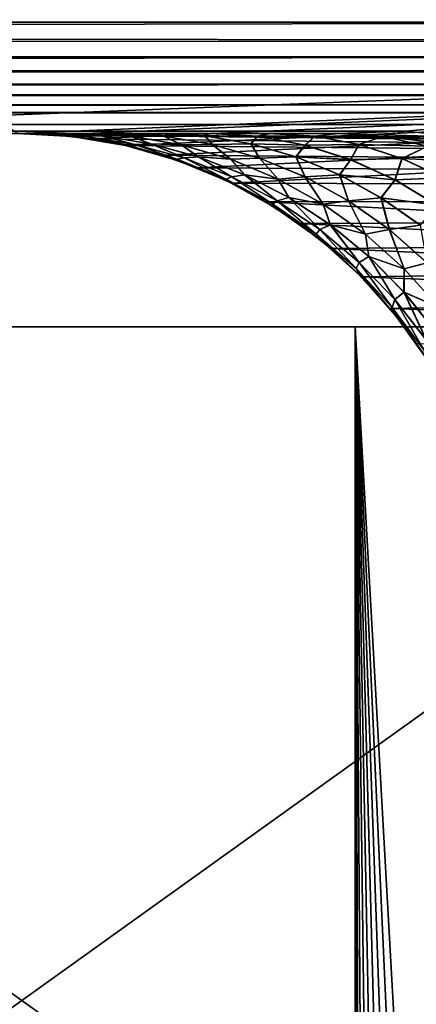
# Model space of a CAD drawing. Header units: metres. Extents: x -46 to 104, y -30 to 30.
# Tile 407 of 656: x 27.502 to 27.912, y -5.401 to -4.382. Entities that reach past the tile are written whole.
import ezdxf

# ---------------------------------------------------------------- set-up
doc = ezdxf.new("R2010")
doc.units = ezdxf.units.M
doc.layers.add('solid_26_000_502_XXX', color=7, linetype='CONTINUOUS')

msp = doc.modelspace()

# ---------------------------------------------------------------- linework, layer by layer
at = {"layer": 'solid_26_000_502_XXX'}
for points in [[(37.213074, -7.476887, 317.175842), (20.541, 8.649134, 315.423553), (20.540823, 0, 315.423523)], [(37.213074, -7.476887, 317.175842), (37.213074, 7.476887, 317.175842), (20.541, 8.649134, 315.423553)], [(40.470669, 7.284587, 312.490692), (26.533504, -8.264537, 311.025848), (26.533337, 0, 311.025818)], [(40.470669, -7.284587, 312.490692), (26.533504, -8.264537, 311.025848), (40.470669, 7.284587, 312.490692)], [(20.540823, 0, 315.423523), (20.541002, -8.649134, 315.423553), (37.213074, -7.476887, 317.175842)], [(33.5, -4.247503, 292.435944), (27, -4.18067, 292.385559), (27, -4.5, 292.638092)], [(33.5, -4.247503, 303.564056), (27.5, -4.5, 303.361908), (27, -4.18067, 303.614441)], [(33.5, -4.247503, 292.435944), (27, -4.5, 292.638092), (27.5, -4.5, 292.638092)], [(27.537357, -4.501398, 292.639282), (33.5, -4.247503, 292.435944), (27.5, -4.5, 292.638092)], [(33.5, -4.569877, 303.30246), (27.5, -4.5, 303.361908), (33.5, -4.247503, 303.564056)], [(27.537357, -4.501398, 292.639282), (27.57473, -4.505616, 292.642822), (33.5, -4.247503, 292.435944)], [(27.57473, -4.505616, 292.642822), (27.611876, -4.512677, 292.648773), (33.5, -4.247503, 292.435944)], [(27.611876, -4.512677, 292.648773), (27.648668, -4.522614, 292.657166), (33.5, -4.247503, 292.435944)], [(27.648668, -4.522614, 292.657166), (27.685188, -4.535559, 292.668152), (33.5, -4.247503, 292.435944)], [(27.685188, -4.535559, 292.668152), (27.721178, -4.55158, 292.681824), (33.5, -4.247503, 292.435944)], [(27.721178, -4.55158, 292.681824), (33.5, -4.569877, 292.69754), (33.5, -4.247503, 292.435944)], [(28.536724, -4.363963, 307.507965), (15.288885, -4.344207, 307.527802), (15.288885, -4.383845, 307.485565)], [(28.536631, -4.363991, 288.492065), (15.288885, -4.383845, 288.514435), (15.288885, -4.344207, 288.472198)], [(28.46681, -4.38504, 307.484131), (28.536724, -4.363963, 307.507965), (15.288885, -4.383845, 307.485565)], [(28.536631, -4.363991, 288.492065), (28.466721, -4.385066, 288.5159), (15.288885, -4.383845, 288.514435)], [(28.46681, -4.38504, 307.484131), (15.288885, -4.383845, 307.485565), (15.288885, -4.41833, 307.439026)], [(28.400282, -4.404021, 288.540283), (15.288885, -4.41833, 288.560974), (15.288885, -4.383845, 288.514435)], [(28.466721, -4.385066, 288.5159), (28.400282, -4.404021, 288.540283), (15.288885, -4.383845, 288.514435)], [(28.400362, -4.403998, 307.459747), (28.46681, -4.38504, 307.484131), (15.288885, -4.41833, 307.439026)], [(28.337271, -4.42092, 307.435028), (28.400362, -4.403998, 307.459747), (15.288885, -4.41833, 307.439026)], [(28.400282, -4.404021, 288.540283), (28.337204, -4.420937, 288.565002), (15.288885, -4.41833, 288.560974)], [(28.337271, -4.42092, 307.435028), (15.288885, -4.41833, 307.439026), (15.288885, -4.447199, 307.388794)], [(28.277285, -4.435945, 288.589996), (15.288885, -4.447199, 288.611206), (15.288885, -4.41833, 288.560974)], [(28.337204, -4.420937, 288.565002), (28.277285, -4.435945, 288.589996), (15.288885, -4.41833, 288.560974)], [(28.277336, -4.435932, 307.410034), (28.337271, -4.42092, 307.435028), (15.288885, -4.447199, 307.388794)], [(28.220589, -4.449104, 307.384949), (28.277336, -4.435932, 307.410034), (15.288885, -4.447199, 307.388794)], [(28.277285, -4.435945, 288.589996), (28.220552, -4.449112, 288.615082), (15.288885, -4.447199, 288.611206)], [(28.220589, -4.449104, 307.384949), (15.288885, -4.447199, 307.388794), (15.288885, -4.470065, 307.335571)], [(28.166893, -4.460539, 288.640167), (15.288885, -4.470065, 288.664429), (15.288885, -4.447199, 288.611206)], [(28.220552, -4.449112, 288.615082), (28.166893, -4.460539, 288.640167), (15.288885, -4.447199, 288.611206)], [(28.166912, -4.460535, 307.359863), (28.220589, -4.449104, 307.384949), (15.288885, -4.470065, 307.335571)], [(28.116016, -4.470351, 307.334778), (28.166912, -4.460535, 307.359863), (15.288885, -4.470065, 307.335571)], [(28.166893, -4.460539, 288.640167), (28.116011, -4.470352, 288.665222), (15.288885, -4.470065, 288.664429)], [(28.116016, -4.470351, 307.334778), (15.288885, -4.470065, 307.335571), (15.288885, -4.486621, 307.280029)], [(28.067995, -4.478608, 288.690155), (15.288885, -4.486621, 288.719971), (15.288885, -4.470065, 288.664429)], [(28.116011, -4.470352, 288.665222), (28.067995, -4.478608, 288.690155), (15.288885, -4.470065, 288.664429)], [(28.067991, -4.478609, 307.309845), (28.116016, -4.470351, 307.334778), (15.288885, -4.486621, 307.280029)], [(28.067995, -4.478608, 288.690155), (27.97967, -4.490817, 288.739471), (15.288885, -4.486621, 288.719971)], [(27.97965, -4.490819, 307.260529), (28.067991, -4.478609, 307.309845), (15.288885, -4.486621, 307.280029)], [(27.97965, -4.490819, 307.260529), (15.288885, -4.486621, 307.280029), (15.288885, -4.496644, 307.222992)], [(27.97967, -4.490817, 288.739471), (15.288885, -4.496644, 288.777008), (15.288885, -4.486621, 288.719971)], [(27.97967, -4.490817, 288.739471), (27.901035, -4.497776, 288.78775), (15.288885, -4.496644, 288.777008)], [(27.901003, -4.497777, 307.21225), (27.97965, -4.490819, 307.260529), (15.288885, -4.496644, 307.222992)], [(15.288885, -4.496644, 288.777008), (27.831337, -4.5, 288.834808), (21.560129, -4.5, 288.834839)], [(27.901035, -4.497776, 288.78775), (27.831337, -4.5, 288.834808), (15.288885, -4.496644, 288.777008)], [(27.901003, -4.497777, 307.21225), (15.288885, -4.496644, 307.222992), (15.288949, -4.5, 307.165161)], [(27.901003, -4.497777, 307.21225), (15.288949, -4.5, 307.165161), (21.560131, -4.5, 307.165161)], [(27.901003, -4.497777, 307.21225), (21.560131, -4.5, 307.165161), (27.831316, -4.5, 307.165161)], [(27.961227, -4.50398, 307.187561), (27.901003, -4.497777, 307.21225), (27.831316, -4.5, 307.165161)], [(27.877752, -4.503248, 288.867645), (27.831337, -4.5, 288.834808), (27.901035, -4.497776, 288.78775)], [(27.961229, -4.503979, 288.812439), (27.877752, -4.503248, 288.867645), (27.901035, -4.497776, 288.78775)], [(27.961227, -4.50398, 307.187561), (27.97965, -4.490819, 307.260529), (27.901003, -4.497777, 307.21225)], [(27.961229, -4.503979, 288.812439), (27.901035, -4.497776, 288.78775), (27.97967, -4.490817, 288.739471)], [(27.831316, -4.5, 307.165161), (21.560131, -4.5, 307.165161), (15.288877, -4.5, 298)], [(27.761341, -4.5, 307.057587), (27.831316, -4.5, 307.165161), (15.288877, -4.5, 298)], [(27.759005, -4.5, 307.05365), (27.761341, -4.5, 307.057587), (15.288877, -4.5, 298)], [(27.699289, -4.5, 306.944458), (27.759005, -4.5, 307.05365), (15.288877, -4.5, 298)], [(27.693773, -4.5, 306.93335), (27.699289, -4.5, 306.944458), (15.288877, -4.5, 298)], [(27.645788, -4.5, 306.827393), (27.693773, -4.5, 306.93335), (15.288877, -4.5, 298)], [(27.636679, -4.5, 306.804962), (27.645788, -4.5, 306.827393), (15.288877, -4.5, 298)], [(27.600777, -4.5, 306.707031), (27.636679, -4.5, 306.804962), (15.288877, -4.5, 298)], [(27.588614, -4.5, 306.669403), (27.600777, -4.5, 306.707031), (15.288877, -4.5, 298)], [(27.564186, -4.5, 306.584076), (27.588614, -4.5, 306.669403), (15.288877, -4.5, 298)], [(27.550362, -4.5, 306.52771), (27.564186, -4.5, 306.584076), (15.288877, -4.5, 298)], [(27.535923, -4.5, 306.459076), (27.550362, -4.5, 306.52771), (15.288877, -4.5, 298)], [(27.522558, -4.5, 306.381012), (27.535923, -4.5, 306.459076), (15.288877, -4.5, 298)], [(27.515881, -4.5, 306.332642), (27.522558, -4.5, 306.381012), (15.288877, -4.5, 298)], [(27.505672, -4.5, 306.230591), (27.515881, -4.5, 306.332642), (15.288877, -4.5, 298)], [(27.50395, -4.5, 306.205322), (27.505672, -4.5, 306.230591), (15.288877, -4.5, 298)], [(27.5, -4.5, 306.077759), (27.50395, -4.5, 306.205322), (15.288877, -4.5, 298)], [(15.288949, -4.5, 288.834839), (27.50391, -4.5, 289.795593), (27.5, -4.5, 289.922241)], [(15.288949, -4.5, 288.834839), (27.505697, -4.5, 289.769318), (27.50391, -4.5, 289.795593)], [(15.288949, -4.5, 288.834839), (27.515779, -4.5, 289.668243), (27.505697, -4.5, 289.769318)], [(15.288949, -4.5, 288.834839), (27.522589, -4.5, 289.618805), (27.515779, -4.5, 289.668243)], [(15.288949, -4.5, 288.834839), (27.535746, -4.5, 289.541809), (27.522589, -4.5, 289.618805)], [(15.288949, -4.5, 288.834839), (27.550385, -4.5, 289.472107), (27.535746, -4.5, 289.541809)], [(15.288949, -4.5, 288.834839), (27.563927, -4.5, 289.416809), (27.550385, -4.5, 289.472107)], [(15.288949, -4.5, 288.834839), (27.588619, -4.5, 289.330444), (27.563927, -4.5, 289.416809)], [(15.288949, -4.5, 288.834839), (27.600441, -4.5, 289.293854), (27.588619, -4.5, 289.330444)], [(15.288949, -4.5, 288.834839), (27.636688, -4.5, 289.194946), (27.600441, -4.5, 289.293854)], [(15.288949, -4.5, 288.834839), (27.645405, -4.5, 289.173492), (27.636688, -4.5, 289.194946)], [(15.288949, -4.5, 288.834839), (27.693834, -4.5, 289.066589), (27.645405, -4.5, 289.173492)], [(15.288949, -4.5, 288.834839), (27.698915, -4.5, 289.056366), (27.693834, -4.5, 289.066589)], [(15.288949, -4.5, 288.834839), (27.759089, -4.5, 288.946289), (27.698915, -4.5, 289.056366)], [(15.288949, -4.5, 288.834839), (21.560129, -4.5, 288.834839), (27.759089, -4.5, 288.946289)], [(21.560129, -4.5, 288.834839), (27.831337, -4.5, 288.834808), (27.759089, -4.5, 288.946289)], [(27.555981, -4.503144, 289.922241), (27.5, -4.5, 292.638092), (27.5, -4.5, 289.922241)], [(27.555981, -4.503144, 289.922241), (27.537357, -4.501398, 292.639282), (27.5, -4.5, 292.638092)], [(27.555981, -4.503144, 289.922241), (27.5, -4.5, 289.922241), (27.50391, -4.5, 289.795593)], [(27.555981, -4.503144, 306.077759), (27.50395, -4.5, 306.205322), (27.5, -4.5, 306.077759)], [(27.537357, -4.501398, 303.360718), (27.5, -4.5, 306.077759), (27.5, -4.5, 303.361908)], [(27.555981, -4.503144, 306.077759), (27.5, -4.5, 306.077759), (27.537357, -4.501398, 303.360718)], [(27.537357, -4.501398, 303.360718), (27.5, -4.5, 303.361908), (33.5, -4.569877, 303.30246)], [(27.558414, -4.502986, 289.799103), (27.50391, -4.5, 289.795593), (27.505697, -4.5, 289.769318)], [(27.555981, -4.503144, 289.922241), (27.50391, -4.5, 289.795593), (27.558414, -4.502986, 289.799103)], [(27.558445, -4.502989, 306.201782), (27.505672, -4.5, 306.230591), (27.50395, -4.5, 306.205322)], [(27.558445, -4.502989, 306.201782), (27.50395, -4.5, 306.205322), (27.555981, -4.503144, 306.077759)], [(27.558445, -4.502989, 306.201782), (27.515881, -4.5, 306.332642), (27.505672, -4.5, 306.230591)], [(27.558414, -4.502986, 289.799103), (27.505697, -4.5, 289.769318), (27.515779, -4.5, 289.668243)], [(27.568611, -4.502848, 289.67511), (27.515779, -4.5, 289.668243), (27.522589, -4.5, 289.618805)], [(27.558414, -4.502986, 289.799103), (27.515779, -4.5, 289.668243), (27.568611, -4.502848, 289.67511)], [(27.568703, -4.502846, 306.325775), (27.522558, -4.5, 306.381012), (27.515881, -4.5, 306.332642)], [(27.568703, -4.502846, 306.325775), (27.515881, -4.5, 306.332642), (27.558445, -4.502989, 306.201782)], [(27.568703, -4.502846, 306.325775), (27.535923, -4.5, 306.459076), (27.522558, -4.5, 306.381012)], [(27.568611, -4.502848, 289.67511), (27.522589, -4.5, 289.618805), (27.535746, -4.5, 289.541809)], [(27.586739, -4.502703, 289.55188), (27.535746, -4.5, 289.541809), (27.550385, -4.5, 289.472107)], [(27.568611, -4.502848, 289.67511), (27.535746, -4.5, 289.541809), (27.586739, -4.502703, 289.55188)], [(27.586905, -4.502703, 306.449005), (27.550362, -4.5, 306.52771), (27.535923, -4.5, 306.459076)], [(27.586905, -4.502703, 306.449005), (27.535923, -4.5, 306.459076), (27.568703, -4.502846, 306.325775)], [(27.57473, -4.505616, 303.357178), (27.537357, -4.501398, 303.360718), (33.5, -4.569877, 303.30246)], [(27.555981, -4.503144, 289.922241), (27.57473, -4.505616, 292.642822), (27.537357, -4.501398, 292.639282)], [(27.555981, -4.503144, 306.077759), (27.537357, -4.501398, 303.360718), (27.57473, -4.505616, 303.357178)], [(27.586905, -4.502703, 306.449005), (27.564186, -4.5, 306.584076), (27.550362, -4.5, 306.52771)], [(27.586739, -4.502703, 289.55188), (27.550385, -4.5, 289.472107), (27.563927, -4.5, 289.416809)], [(27.611258, -4.512536, 289.922241), (27.555981, -4.503144, 289.922241), (27.558414, -4.502986, 289.799103)], [(27.558445, -4.502989, 306.201782), (27.555981, -4.503144, 306.077759), (27.611259, -4.512536, 306.077759)], [(27.611258, -4.512536, 289.922241), (27.57473, -4.505616, 292.642822), (27.555981, -4.503144, 289.922241)], [(27.555981, -4.503144, 306.077759), (27.57473, -4.505616, 303.357178), (27.611259, -4.512536, 306.077759)], [(27.612314, -4.511935, 289.802399), (27.558414, -4.502986, 289.799103), (27.568611, -4.502848, 289.67511)], [(27.611258, -4.512536, 289.922241), (27.558414, -4.502986, 289.799103), (27.612314, -4.511935, 289.802399)], [(27.568703, -4.502846, 306.325775), (27.558445, -4.502989, 306.201782), (27.612335, -4.511935, 306.198456)], [(27.612335, -4.511935, 306.198456), (27.558445, -4.502989, 306.201782), (27.611259, -4.512536, 306.077759)], [(27.616701, -4.502965, 289.430908), (27.563927, -4.5, 289.416809), (27.588619, -4.5, 289.330444)], [(27.586739, -4.502703, 289.55188), (27.563927, -4.5, 289.416809), (27.616701, -4.502965, 289.430908)], [(27.616941, -4.502987, 306.569946), (27.588614, -4.5, 306.669403), (27.564186, -4.5, 306.584076)], [(27.616941, -4.502987, 306.569946), (27.564186, -4.5, 306.584076), (27.586905, -4.502703, 306.449005)], [(27.620939, -4.51137, 289.681671), (27.568611, -4.502848, 289.67511), (27.586739, -4.502703, 289.55188)], [(27.612314, -4.511935, 289.802399), (27.568611, -4.502848, 289.67511), (27.620939, -4.51137, 289.681671)], [(27.586905, -4.502703, 306.449005), (27.568703, -4.502846, 306.325775), (27.621021, -4.511365, 306.319183)], [(27.621021, -4.511365, 306.319183), (27.568703, -4.502846, 306.325775), (27.612335, -4.511935, 306.198456)], [(27.611874, -4.512676, 303.351227), (27.57473, -4.505616, 303.357178), (33.5, -4.569877, 303.30246)], [(27.611258, -4.512536, 289.922241), (27.611876, -4.512677, 292.648773), (27.57473, -4.505616, 292.642822)], [(27.611259, -4.512536, 306.077759), (27.57473, -4.505616, 303.357178), (27.611874, -4.512676, 303.351227)], [(27.63732, -4.510819, 289.561554), (27.586739, -4.502703, 289.55188), (27.616701, -4.502965, 289.430908)], [(27.620939, -4.51137, 289.681671), (27.586739, -4.502703, 289.55188), (27.63732, -4.510819, 289.561554)], [(27.637472, -4.510816, 306.439301), (27.586905, -4.502703, 306.449005), (27.621021, -4.511365, 306.319183)], [(27.616941, -4.502987, 306.569946), (27.586905, -4.502703, 306.449005), (27.637472, -4.510816, 306.439301)], [(27.616941, -4.502987, 306.569946), (27.600777, -4.5, 306.707031), (27.588614, -4.5, 306.669403)], [(27.616701, -4.502965, 289.430908), (27.588619, -4.5, 289.330444), (27.600441, -4.5, 289.293854)], [(27.650919, -4.502818, 289.311035), (27.600441, -4.5, 289.293854), (27.636688, -4.5, 289.194946)], [(27.616701, -4.502965, 289.430908), (27.600441, -4.5, 289.293854), (27.650919, -4.502818, 289.311035)], [(27.651232, -4.502851, 306.689789), (27.636679, -4.5, 306.804962), (27.600777, -4.5, 306.707031)], [(27.651232, -4.502851, 306.689789), (27.600777, -4.5, 306.707031), (27.616941, -4.502987, 306.569946)], [(27.669003, -4.511925, 289.444519), (27.616701, -4.502965, 289.430908), (27.650919, -4.502818, 289.311035)], [(27.63732, -4.510819, 289.561554), (27.616701, -4.502965, 289.430908), (27.669003, -4.511925, 289.444519)], [(27.651232, -4.502851, 306.689789), (27.616941, -4.502987, 306.569946), (27.669228, -4.511943, 306.556305)], [(27.669228, -4.511943, 306.556305), (27.616941, -4.502987, 306.569946), (27.637472, -4.510816, 306.439301)], [(27.651232, -4.502851, 306.689789), (27.645788, -4.5, 306.827393), (27.636679, -4.5, 306.804962)], [(27.650919, -4.502818, 289.311035), (27.636688, -4.5, 289.194946), (27.645405, -4.5, 289.173492)], [(27.693434, -4.502706, 289.193634), (27.645405, -4.5, 289.173492), (27.693834, -4.5, 289.066589)], [(27.650919, -4.502818, 289.311035), (27.645405, -4.5, 289.173492), (27.693434, -4.502706, 289.193634)], [(27.693794, -4.502713, 306.80722), (27.693773, -4.5, 306.93335), (27.645788, -4.5, 306.827393)], [(27.693794, -4.502713, 306.80722), (27.645788, -4.5, 306.827393), (27.651232, -4.502851, 306.689789)], [(27.700981, -4.511355, 289.327789), (27.650919, -4.502818, 289.311035), (27.693434, -4.502706, 289.193634)], [(27.669003, -4.511925, 289.444519), (27.650919, -4.502818, 289.311035), (27.700981, -4.511355, 289.327789)], [(27.693794, -4.502713, 306.80722), (27.651232, -4.502851, 306.689789), (27.701275, -4.511384, 306.673035)], [(27.701275, -4.511384, 306.673035), (27.651232, -4.502851, 306.689789), (27.669228, -4.511943, 306.556305)], [(27.693434, -4.502706, 289.193634), (27.693834, -4.5, 289.066589), (27.698915, -4.5, 289.056366)], [(27.693434, -4.502706, 289.193634), (27.698915, -4.5, 289.056366), (27.748121, -4.50306, 289.081146)], [(27.741074, -4.510844, 289.213348), (27.693434, -4.502706, 289.193634), (27.748121, -4.50306, 289.081146)], [(27.700981, -4.511355, 289.327789), (27.693434, -4.502706, 289.193634), (27.741074, -4.510844, 289.213348)], [(27.693794, -4.502713, 306.80722), (27.699289, -4.5, 306.944458), (27.693773, -4.5, 306.93335)], [(27.748466, -4.503036, 306.919647), (27.699289, -4.5, 306.944458), (27.693794, -4.502713, 306.80722)], [(27.741415, -4.510847, 306.787506), (27.693794, -4.502713, 306.80722), (27.701275, -4.511384, 306.673035)], [(27.748466, -4.503036, 306.919647), (27.693794, -4.502713, 306.80722), (27.741415, -4.510847, 306.787506)], [(27.748121, -4.50306, 289.081146), (27.698915, -4.5, 289.056366), (27.759089, -4.5, 288.946289)], [(27.748466, -4.503036, 306.919647), (27.759005, -4.5, 307.05365), (27.699289, -4.5, 306.944458)], [(27.741074, -4.510844, 289.213348), (27.748121, -4.50306, 289.081146), (27.796812, -4.512163, 289.10553)], [(27.797136, -4.512136, 306.895264), (27.748466, -4.503036, 306.919647), (27.741415, -4.510847, 306.787506)], [(27.748121, -4.50306, 289.081146), (27.759089, -4.5, 288.946289), (27.807158, -4.502929, 288.970795)], [(27.796812, -4.512163, 289.10553), (27.748121, -4.50306, 289.081146), (27.807158, -4.502929, 288.970795)], [(27.748466, -4.503036, 306.919647), (27.761341, -4.5, 307.057587), (27.759005, -4.5, 307.05365)], [(27.807512, -4.502908, 307.029907), (27.761341, -4.5, 307.057587), (27.748466, -4.503036, 306.919647)], [(27.807512, -4.502908, 307.029907), (27.748466, -4.503036, 306.919647), (27.797136, -4.512136, 306.895264)], [(27.807158, -4.502929, 288.970795), (27.759089, -4.5, 288.946289), (27.831337, -4.5, 288.834808)], [(27.807512, -4.502908, 307.029907), (27.831316, -4.5, 307.165161), (27.761341, -4.5, 307.057587)], [(27.796812, -4.512163, 289.10553), (27.807158, -4.502929, 288.970795), (27.852852, -4.511619, 288.998108)], [(27.853189, -4.511596, 307.002594), (27.807512, -4.502908, 307.029907), (27.797136, -4.512136, 306.895264)], [(27.807158, -4.502929, 288.970795), (27.831337, -4.5, 288.834808), (27.877752, -4.503248, 288.867645)], [(27.852852, -4.511619, 288.998108), (27.807158, -4.502929, 288.970795), (27.877752, -4.503248, 288.867645)], [(27.87775, -4.503262, 307.132355), (27.831316, -4.5, 307.165161), (27.807512, -4.502908, 307.029907)], [(27.87775, -4.503262, 307.132355), (27.807512, -4.502908, 307.029907), (27.853189, -4.511596, 307.002594)], [(27.961227, -4.50398, 307.187561), (27.831316, -4.5, 307.165161), (27.87775, -4.503262, 307.132355)], [(27.852852, -4.511619, 288.998108), (27.877752, -4.503248, 288.867645), (27.924089, -4.513074, 288.900391)], [(27.924084, -4.51309, 307.09964), (27.87775, -4.503262, 307.132355), (27.853189, -4.511596, 307.002594)], [(28.004942, -4.517717, 307.15329), (27.87775, -4.503262, 307.132355), (27.924084, -4.51309, 307.09964)], [(27.961227, -4.50398, 307.187561), (27.87775, -4.503262, 307.132355), (28.004942, -4.517717, 307.15329)], [(27.924089, -4.513074, 288.900391), (27.877752, -4.503248, 288.867645), (27.961229, -4.503979, 288.812439)], [(27.665136, -4.528057, 289.922241), (27.611258, -4.512536, 289.922241), (27.612314, -4.511935, 289.802399)], [(27.665136, -4.528057, 289.922241), (27.611876, -4.512677, 292.648773), (27.611258, -4.512536, 289.922241)], [(27.612335, -4.511935, 306.198456), (27.611259, -4.512536, 306.077759), (27.665138, -4.528058, 306.077759)], [(27.611259, -4.512536, 306.077759), (27.611874, -4.512676, 303.351227), (27.648666, -4.522613, 303.342834)], [(27.611259, -4.512536, 306.077759), (27.648666, -4.522613, 303.342834), (27.665138, -4.528058, 306.077759)], [(27.648666, -4.522613, 303.342834), (27.611874, -4.512676, 303.351227), (33.5, -4.569877, 303.30246)], [(27.665136, -4.528057, 289.922241), (27.648668, -4.522614, 292.657166), (27.611876, -4.512677, 292.648773)], [(27.664913, -4.526734, 289.805634), (27.612314, -4.511935, 289.802399), (27.620939, -4.51137, 289.681671)], [(27.665136, -4.528057, 289.922241), (27.612314, -4.511935, 289.802399), (27.664913, -4.526734, 289.805634)], [(27.621021, -4.511365, 306.319183), (27.612335, -4.511935, 306.198456), (27.664927, -4.526729, 306.19519)], [(27.664927, -4.526729, 306.19519), (27.612335, -4.511935, 306.198456), (27.665138, -4.528058, 306.077759)], [(27.672068, -4.52547, 289.68808), (27.620939, -4.51137, 289.681671), (27.63732, -4.510819, 289.561554)], [(27.664913, -4.526734, 289.805634), (27.620939, -4.51137, 289.681671), (27.672068, -4.52547, 289.68808)], [(27.637472, -4.510816, 306.439301), (27.621021, -4.511365, 306.319183), (27.672138, -4.525461, 306.312775)], [(27.672138, -4.525461, 306.312775), (27.621021, -4.511365, 306.319183), (27.664927, -4.526729, 306.19519)], [(27.686794, -4.524252, 289.571014), (27.63732, -4.510819, 289.561554), (27.669003, -4.511925, 289.444519)], [(27.672068, -4.52547, 289.68808), (27.63732, -4.510819, 289.561554), (27.686794, -4.524252, 289.571014)], [(27.686935, -4.524246, 306.42981), (27.637472, -4.510816, 306.439301), (27.672138, -4.525461, 306.312775)], [(27.669228, -4.511943, 306.556305), (27.637472, -4.510816, 306.439301), (27.686935, -4.524246, 306.42981)], [(27.720041, -4.526744, 289.457825), (27.669003, -4.511925, 289.444519), (27.700981, -4.511355, 289.327789)], [(27.686794, -4.524252, 289.571014), (27.669003, -4.511925, 289.444519), (27.720041, -4.526744, 289.457825)], [(27.701275, -4.511384, 306.673035), (27.669228, -4.511943, 306.556305), (27.720251, -4.526757, 306.542969)], [(27.720251, -4.526757, 306.542969), (27.669228, -4.511943, 306.556305), (27.686935, -4.524246, 306.42981)], [(27.749891, -4.525481, 289.344116), (27.700981, -4.511355, 289.327789), (27.741074, -4.510844, 289.213348)], [(27.720041, -4.526744, 289.457825), (27.700981, -4.511355, 289.327789), (27.749891, -4.525481, 289.344116)], [(27.741415, -4.510847, 306.787506), (27.701275, -4.511384, 306.673035), (27.750168, -4.525503, 306.656677)], [(27.750168, -4.525503, 306.656677), (27.701275, -4.511384, 306.673035), (27.720251, -4.526757, 306.542969)], [(27.787672, -4.524312, 289.232635), (27.741074, -4.510844, 289.213348), (27.796812, -4.512163, 289.10553)], [(27.749891, -4.525481, 289.344116), (27.741074, -4.510844, 289.213348), (27.787672, -4.524312, 289.232635)], [(27.787992, -4.52431, 306.768188), (27.741415, -4.510847, 306.787506), (27.750168, -4.525503, 306.656677)], [(27.797136, -4.512136, 306.895264), (27.741415, -4.510847, 306.787506), (27.787992, -4.52431, 306.768188)], [(27.787672, -4.524312, 289.232635), (27.796812, -4.512163, 289.10553), (27.844307, -4.527213, 289.129303)], [(27.844614, -4.527181, 306.87146), (27.797136, -4.512136, 306.895264), (27.787992, -4.52431, 306.768188)], [(27.844307, -4.527213, 289.129303), (27.796812, -4.512163, 289.10553), (27.852852, -4.511619, 288.998108)], [(27.853189, -4.511596, 307.002594), (27.797136, -4.512136, 306.895264), (27.844614, -4.527181, 306.87146)], [(27.844307, -4.527213, 289.129303), (27.852852, -4.511619, 288.998108), (27.897478, -4.52599, 289.02475)], [(27.897799, -4.525964, 306.975922), (27.853189, -4.511596, 307.002594), (27.844614, -4.527181, 306.87146)], [(27.897478, -4.52599, 289.02475), (27.852852, -4.511619, 288.998108), (27.924089, -4.513074, 288.900391)], [(27.924084, -4.51309, 307.09964), (27.853189, -4.511596, 307.002594), (27.897799, -4.525964, 306.975922)], [(27.897478, -4.52599, 289.02475), (27.924089, -4.513074, 288.900391), (27.969196, -4.529356, 288.93222)], [(27.969189, -4.529372, 307.06778), (27.924084, -4.51309, 307.09964), (27.897799, -4.525964, 306.975922)], [(27.685186, -4.535558, 303.331848), (27.648666, -4.522613, 303.342834), (33.5, -4.569877, 303.30246)], [(27.665138, -4.528058, 306.077759), (27.648666, -4.522613, 303.342834), (27.685186, -4.535558, 303.331848)], [(27.665136, -4.528057, 289.922241), (27.685188, -4.535559, 292.668152), (27.648668, -4.522614, 292.657166)], [(27.715584, -4.547205, 289.808777), (27.664913, -4.526734, 289.805634), (27.672068, -4.52547, 289.68808)], [(27.716938, -4.549514, 289.922241), (27.664913, -4.526734, 289.805634), (27.715584, -4.547205, 289.808777)], [(27.716938, -4.549514, 289.922241), (27.665136, -4.528057, 289.922241), (27.664913, -4.526734, 289.805634)], [(27.672138, -4.525461, 306.312775), (27.664927, -4.526729, 306.19519), (27.715588, -4.547193, 306.192047)], [(27.664927, -4.526729, 306.19519), (27.665138, -4.528058, 306.077759), (27.71694, -4.549514, 306.077759)], [(27.715588, -4.547193, 306.192047), (27.664927, -4.526729, 306.19519), (27.71694, -4.549514, 306.077759)], [(27.716938, -4.549514, 289.922241), (27.685188, -4.535559, 292.668152), (27.665136, -4.528057, 289.922241)], [(27.665138, -4.528058, 306.077759), (27.685186, -4.535558, 303.331848), (27.71694, -4.549514, 306.077759)], [(27.721411, -4.544987, 289.694244), (27.672068, -4.52547, 289.68808), (27.686794, -4.524252, 289.571014)], [(27.715584, -4.547205, 289.808777), (27.672068, -4.52547, 289.68808), (27.721411, -4.544987, 289.694244)], [(27.686935, -4.524246, 306.42981), (27.672138, -4.525461, 306.312775), (27.721472, -4.544971, 306.30658)], [(27.721472, -4.544971, 306.30658), (27.672138, -4.525461, 306.312775), (27.715588, -4.547193, 306.192047)], [(27.734629, -4.542858, 289.58017), (27.686794, -4.524252, 289.571014), (27.720041, -4.526744, 289.457825)], [(27.721411, -4.544987, 289.694244), (27.686794, -4.524252, 289.571014), (27.734629, -4.542858, 289.58017)], [(27.734758, -4.542846, 306.420654), (27.686935, -4.524246, 306.42981), (27.721472, -4.544971, 306.30658)], [(27.720251, -4.526757, 306.542969), (27.686935, -4.524246, 306.42981), (27.734758, -4.542846, 306.420654)], [(27.769205, -4.547246, 289.470642), (27.720041, -4.526744, 289.457825), (27.749891, -4.525481, 289.344116)], [(27.734629, -4.542858, 289.58017), (27.720041, -4.526744, 289.457825), (27.769205, -4.547246, 289.470642)], [(27.750168, -4.525503, 306.656677), (27.720251, -4.526757, 306.542969), (27.769402, -4.547251, 306.530151)], [(27.769402, -4.547251, 306.530151), (27.720251, -4.526757, 306.542969), (27.734758, -4.542846, 306.420654)], [(27.797092, -4.545033, 289.359894), (27.749891, -4.525481, 289.344116), (27.787672, -4.524312, 289.232635)], [(27.769205, -4.547246, 289.470642), (27.749891, -4.525481, 289.344116), (27.797092, -4.545033, 289.359894)], [(27.787992, -4.52431, 306.768188), (27.750168, -4.525503, 306.656677), (27.797352, -4.545046, 306.640869)], [(27.797352, -4.545046, 306.640869), (27.750168, -4.525503, 306.656677), (27.769402, -4.547251, 306.530151)], [(27.832718, -4.542964, 289.251251), (27.787672, -4.524312, 289.232635), (27.844307, -4.527213, 289.129303)], [(27.797092, -4.545033, 289.359894), (27.787672, -4.524312, 289.232635), (27.832718, -4.542964, 289.251251)], [(27.833021, -4.542953, 306.749542), (27.787992, -4.52431, 306.768188), (27.797352, -4.545046, 306.640869)], [(27.844614, -4.527181, 306.87146), (27.787992, -4.52431, 306.768188), (27.833021, -4.542953, 306.749542)], [(27.832718, -4.542964, 289.251251), (27.844307, -4.527213, 289.129303), (27.89003, -4.548028, 289.152191)], [(27.890318, -4.547988, 306.848541), (27.844614, -4.527181, 306.87146), (27.833021, -4.542953, 306.749542)], [(27.89003, -4.548028, 289.152191), (27.844307, -4.527213, 289.129303), (27.897478, -4.52599, 289.02475)], [(27.897799, -4.525964, 306.975922), (27.844614, -4.527181, 306.87146), (27.890318, -4.547988, 306.848541)], [(27.89003, -4.548028, 289.152191), (27.897478, -4.52599, 289.02475), (27.940514, -4.545877, 289.050446)], [(27.940819, -4.545846, 306.950195), (27.897799, -4.525964, 306.975922), (27.890318, -4.547988, 306.848541)], [(27.940514, -4.545877, 289.050446), (27.897478, -4.52599, 289.02475), (27.969196, -4.529356, 288.93222)], [(27.969189, -4.529372, 307.06778), (27.897799, -4.525964, 306.975922), (27.940819, -4.545846, 306.950195)], [(27.721174, -4.551578, 303.318207), (27.685186, -4.535558, 303.331848), (33.5, -4.569877, 303.30246)], [(27.71694, -4.549514, 306.077759), (27.685186, -4.535558, 303.331848), (27.721174, -4.551578, 303.318207)], [(27.716938, -4.549514, 289.922241), (27.721178, -4.55158, 292.681824), (27.685188, -4.535559, 292.668152)], [(27.763718, -4.573103, 289.811737), (27.715584, -4.547205, 289.808777), (27.721411, -4.544987, 289.694244)], [(27.766012, -4.576635, 289.922241), (27.715584, -4.547205, 289.808777), (27.763718, -4.573103, 289.811737)], [(27.766012, -4.576635, 289.922241), (27.716938, -4.549514, 289.922241), (27.715584, -4.547205, 289.808777)], [(27.721472, -4.544971, 306.30658), (27.715588, -4.547193, 306.192047), (27.763714, -4.573082, 306.189087)], [(27.715588, -4.547193, 306.192047), (27.71694, -4.549514, 306.077759), (27.766014, -4.576636, 306.077759)], [(27.763714, -4.573082, 306.189087), (27.715588, -4.547193, 306.192047), (27.766014, -4.576636, 306.077759)], [(27.766012, -4.576635, 289.922241), (27.721178, -4.55158, 292.681824), (27.716938, -4.549514, 289.922241)], [(27.71694, -4.549514, 306.077759), (27.721174, -4.551578, 303.318207), (27.756401, -4.570746, 303.301727)], [(27.71694, -4.549514, 306.077759), (27.756401, -4.570746, 303.301727), (27.766014, -4.576636, 306.077759)], [(27.768406, -4.569698, 289.700134), (27.721411, -4.544987, 289.694244), (27.734629, -4.542858, 289.58017)], [(27.763718, -4.573103, 289.811737), (27.721411, -4.544987, 289.694244), (27.768406, -4.569698, 289.700134)], [(27.734758, -4.542846, 306.420654), (27.721472, -4.544971, 306.30658), (27.768457, -4.569674, 306.300659)], [(27.768457, -4.569674, 306.300659), (27.721472, -4.544971, 306.30658), (27.763714, -4.573082, 306.189087)], [(27.780298, -4.566433, 289.588898), (27.734629, -4.542858, 289.58017), (27.769205, -4.547246, 289.470642)], [(27.768406, -4.569698, 289.700134), (27.734629, -4.542858, 289.58017), (27.780298, -4.566433, 289.588898)], [(27.780418, -4.566413, 306.411896), (27.734758, -4.542846, 306.420654), (27.768457, -4.569674, 306.300659)], [(27.769402, -4.547251, 306.530151), (27.734758, -4.542846, 306.420654), (27.780418, -4.566413, 306.411896)], [(27.815905, -4.573182, 289.482819), (27.769205, -4.547246, 289.470642), (27.797092, -4.545033, 289.359894)], [(27.780298, -4.566433, 289.588898), (27.769205, -4.547246, 289.470642), (27.815905, -4.573182, 289.482819)], [(27.797352, -4.545046, 306.640869), (27.769402, -4.547251, 306.530151), (27.816088, -4.573178, 306.517944)], [(27.816088, -4.573178, 306.517944), (27.769402, -4.547251, 306.530151), (27.780418, -4.566413, 306.411896)], [(27.842043, -4.569787, 289.374939), (27.797092, -4.545033, 289.359894), (27.832718, -4.542964, 289.251251)], [(27.815905, -4.573182, 289.482819), (27.797092, -4.545033, 289.359894), (27.842043, -4.569787, 289.374939)], [(27.833021, -4.542953, 306.749542), (27.797352, -4.545046, 306.640869), (27.842287, -4.56979, 306.625824)], [(27.842287, -4.56979, 306.625824), (27.797352, -4.545046, 306.640869), (27.816088, -4.573178, 306.517944)], [(27.875721, -4.566597, 289.269043), (27.832718, -4.542964, 289.251251), (27.89003, -4.548028, 289.152191)], [(27.842043, -4.569787, 289.374939), (27.832718, -4.542964, 289.251251), (27.875721, -4.566597, 289.269043)], [(27.876007, -4.566576, 306.73172), (27.833021, -4.542953, 306.749542), (27.842287, -4.56979, 306.625824)], [(27.890318, -4.547988, 306.848541), (27.833021, -4.542953, 306.749542), (27.876007, -4.566576, 306.73172)], [(27.875721, -4.566597, 289.269043), (27.89003, -4.548028, 289.152191), (27.933422, -4.574352, 289.17392)], [(27.933695, -4.574305, 306.826782), (27.890318, -4.547988, 306.848541), (27.876007, -4.566576, 306.73172)], [(27.933422, -4.574352, 289.17392), (27.89003, -4.548028, 289.152191), (27.940514, -4.545877, 289.050446)], [(27.940819, -4.545846, 306.950195), (27.890318, -4.547988, 306.848541), (27.933695, -4.574305, 306.826782)], [(27.756401, -4.570746, 303.301727), (27.721174, -4.551578, 303.318207), (33.5, -4.569877, 303.30246)], [(27.721178, -4.55158, 292.681824), (27.756405, -4.570748, 292.698273), (33.5, -4.569877, 292.69754)], [(27.766012, -4.576635, 289.922241), (27.756405, -4.570748, 292.698273), (27.721178, -4.55158, 292.681824)], [(27.756401, -4.570746, 303.301727), (33.5, -4.569877, 303.30246), (33.5, -4.875915, 303.022491)], [(27.790697, -4.593189, 303.282288), (27.756401, -4.570746, 303.301727), (33.5, -4.875915, 303.022491)], [(27.766014, -4.576636, 306.077759), (27.756401, -4.570746, 303.301727), (27.790697, -4.593189, 303.282288)], [(27.756405, -4.570748, 292.698273), (27.790699, -4.593191, 292.717712), (33.5, -4.569877, 292.69754)], [(27.766012, -4.576635, 289.922241), (27.790699, -4.593191, 292.717712), (27.756405, -4.570748, 292.698273)], [(27.768457, -4.569674, 306.300659), (27.763714, -4.573082, 306.189087), (27.808729, -4.604086, 306.186279)], [(27.808737, -4.604118, 289.814484), (27.763718, -4.573103, 289.811737), (27.768406, -4.569698, 289.700134)], [(27.812517, -4.599321, 289.705658), (27.768406, -4.569698, 289.700134), (27.780298, -4.566433, 289.588898)], [(27.808737, -4.604118, 289.814484), (27.768406, -4.569698, 289.700134), (27.812517, -4.599321, 289.705658)], [(27.780418, -4.566413, 306.411896), (27.768457, -4.569674, 306.300659), (27.812563, -4.599288, 306.295135)], [(27.812563, -4.599288, 306.295135), (27.768457, -4.569674, 306.300659), (27.808729, -4.604086, 306.186279)], [(27.823309, -4.594722, 289.597107), (27.780298, -4.566433, 289.588898), (27.815905, -4.573182, 289.482819)], [(27.812517, -4.599321, 289.705658), (27.780298, -4.566433, 289.588898), (27.823309, -4.594722, 289.597107)], [(27.82342, -4.594693, 306.403656), (27.780418, -4.566413, 306.411896), (27.812563, -4.599288, 306.295135)], [(27.816088, -4.573178, 306.517944), (27.780418, -4.566413, 306.411896), (27.82342, -4.594693, 306.403656)], [(27.790699, -4.593191, 292.717712), (27.823862, -4.619062, 292.740326), (33.5, -4.569877, 292.69754)], [(27.859577, -4.604243, 289.494202), (27.815905, -4.573182, 289.482819), (27.842043, -4.569787, 289.374939)], [(27.842287, -4.56979, 306.625824), (27.816088, -4.573178, 306.517944), (27.859749, -4.604228, 306.506561)], [(27.823862, -4.619062, 292.740326), (27.855419, -4.648322, 292.766144), (33.5, -4.569877, 292.69754)], [(27.88423, -4.599461, 289.389038), (27.842043, -4.569787, 289.374939), (27.875721, -4.566597, 289.269043)], [(27.859577, -4.604243, 289.494202), (27.842043, -4.569787, 289.374939), (27.88423, -4.599461, 289.389038)], [(27.876007, -4.566576, 306.73172), (27.842287, -4.56979, 306.625824), (27.884462, -4.599452, 306.611725)], [(27.884462, -4.599452, 306.611725), (27.842287, -4.56979, 306.625824), (27.859749, -4.604228, 306.506561)], [(27.855419, -4.648322, 292.766144), (27.885151, -4.681159, 292.795502), (33.5, -4.569877, 292.69754)], [(27.916214, -4.594952, 289.285797), (27.875721, -4.566597, 289.269043), (27.933422, -4.574352, 289.17392)], [(27.88423, -4.599461, 289.389038), (27.875721, -4.566597, 289.269043), (27.916214, -4.594952, 289.285797)], [(27.916487, -4.594919, 306.714966), (27.876007, -4.566576, 306.73172), (27.884462, -4.599452, 306.611725)], [(27.933695, -4.574305, 306.826782), (27.876007, -4.566576, 306.73172), (27.916487, -4.594919, 306.714966)], [(27.885151, -4.681159, 292.795502), (27.91258, -4.717552, 292.828461), (33.5, -4.569877, 292.69754)], [(27.763714, -4.573082, 306.189087), (27.766014, -4.576636, 306.077759), (27.811743, -4.609082, 306.077759)], [(27.808729, -4.604086, 306.186279), (27.763714, -4.573082, 306.189087), (27.811743, -4.609082, 306.077759)], [(27.811741, -4.609081, 289.922241), (27.763718, -4.573103, 289.811737), (27.808737, -4.604118, 289.814484)], [(27.811741, -4.609081, 289.922241), (27.766012, -4.576635, 289.922241), (27.763718, -4.573103, 289.811737)], [(27.811741, -4.609081, 289.922241), (27.790699, -4.593191, 292.717712), (27.766012, -4.576635, 289.922241)], [(27.766014, -4.576636, 306.077759), (27.790697, -4.593189, 303.282288), (27.811743, -4.609082, 306.077759)], [(27.823309, -4.594722, 289.597107), (27.815905, -4.573182, 289.482819), (27.859577, -4.604243, 289.494202)], [(27.859749, -4.604228, 306.506561), (27.816088, -4.573178, 306.517944), (27.82342, -4.594693, 306.403656)], [(27.82386, -4.619061, 303.259674), (27.790697, -4.593189, 303.282288), (33.5, -4.875915, 303.022491)], [(27.811743, -4.609082, 306.077759), (27.790697, -4.593189, 303.282288), (27.82386, -4.619061, 303.259674)], [(27.811741, -4.609081, 289.922241), (27.823862, -4.619062, 292.740326), (27.790699, -4.593191, 292.717712)], [(27.812563, -4.599288, 306.295135), (27.808729, -4.604086, 306.186279), (27.85009, -4.639834, 306.183716)], [(27.850103, -4.639877, 289.817047), (27.808737, -4.604118, 289.814484), (27.812517, -4.599321, 289.705658)], [(27.853239, -4.633519, 289.710754), (27.812517, -4.599321, 289.705658), (27.823309, -4.594722, 289.597107)], [(27.850103, -4.639877, 289.817047), (27.812517, -4.599321, 289.705658), (27.853239, -4.633519, 289.710754)], [(27.82342, -4.594693, 306.403656), (27.812563, -4.599288, 306.295135), (27.853281, -4.633475, 306.290009)], [(27.853281, -4.633475, 306.290009), (27.812563, -4.599288, 306.295135), (27.85009, -4.639834, 306.183716)], [(27.863192, -4.627416, 289.604736), (27.823309, -4.594722, 289.597107), (27.859577, -4.604243, 289.494202)], [(27.853239, -4.633519, 289.710754), (27.823309, -4.594722, 289.597107), (27.863192, -4.627416, 289.604736)], [(27.863297, -4.627378, 306.395996), (27.82342, -4.594693, 306.403656), (27.853281, -4.633475, 306.290009)], [(27.859749, -4.604228, 306.506561), (27.82342, -4.594693, 306.403656), (27.863297, -4.627378, 306.395996)], [(27.899698, -4.640055, 289.504639), (27.859577, -4.604243, 289.494202), (27.88423, -4.599461, 289.389038)], [(27.884462, -4.599452, 306.611725), (27.859749, -4.604228, 306.506561), (27.899862, -4.640027, 306.496094)], [(27.92317, -4.633716, 289.402039), (27.88423, -4.599461, 289.389038), (27.916214, -4.594952, 289.285797)], [(27.899698, -4.640055, 289.504639), (27.88423, -4.599461, 289.389038), (27.92317, -4.633716, 289.402039)], [(27.916487, -4.594919, 306.714966), (27.884462, -4.599452, 306.611725), (27.923391, -4.633692, 306.598694)], [(27.923391, -4.633692, 306.598694), (27.884462, -4.599452, 306.611725), (27.899862, -4.640027, 306.496094)], [(27.808729, -4.604086, 306.186279), (27.811743, -4.609082, 306.077759), (27.853552, -4.646444, 306.077759)], [(27.85009, -4.639834, 306.183716), (27.808729, -4.604086, 306.186279), (27.853552, -4.646444, 306.077759)], [(27.85355, -4.646442, 289.922241), (27.808737, -4.604118, 289.814484), (27.850103, -4.639877, 289.817047)], [(27.85355, -4.646442, 289.922241), (27.811741, -4.609081, 289.922241), (27.808737, -4.604118, 289.814484)], [(27.85355, -4.646442, 289.922241), (27.823862, -4.619062, 292.740326), (27.811741, -4.609081, 289.922241)], [(27.811743, -4.609082, 306.077759), (27.82386, -4.619061, 303.259674), (27.853552, -4.646444, 306.077759)], [(27.863192, -4.627416, 289.604736), (27.859577, -4.604243, 289.494202), (27.899698, -4.640055, 289.504639)], [(27.899862, -4.640027, 306.496094), (27.859749, -4.604228, 306.506561), (27.863297, -4.627378, 306.395996)], [(27.855417, -4.64832, 303.233856), (27.82386, -4.619061, 303.259674), (33.5, -4.875915, 303.022491)], [(27.853552, -4.646444, 306.077759), (27.82386, -4.619061, 303.259674), (27.855417, -4.64832, 303.233856)], [(27.85355, -4.646442, 289.922241), (27.855419, -4.648322, 292.766144), (27.823862, -4.619062, 292.740326)], [(27.89011, -4.671899, 289.715363), (27.853239, -4.633519, 289.710754), (27.863192, -4.627416, 289.604736)], [(27.863297, -4.627378, 306.395996), (27.853281, -4.633475, 306.290009), (27.890148, -4.671844, 306.28537)], [(27.899515, -4.66416, 289.611694), (27.863192, -4.627416, 289.604736), (27.899698, -4.640055, 289.504639)], [(27.89011, -4.671899, 289.715363), (27.863192, -4.627416, 289.604736), (27.899515, -4.66416, 289.611694)], [(27.899616, -4.664112, 306.389038), (27.863297, -4.627378, 306.395996), (27.890148, -4.671844, 306.28537)], [(27.899862, -4.640027, 306.496094), (27.863297, -4.627378, 306.395996), (27.899616, -4.664112, 306.389038)], [(27.853281, -4.633475, 306.290009), (27.85009, -4.639834, 306.183716), (27.887306, -4.679897, 306.181427)], [(27.85009, -4.639834, 306.183716), (27.853552, -4.646444, 306.077759), (27.890913, -4.688252, 306.077759)], [(27.887306, -4.679897, 306.181427), (27.85009, -4.639834, 306.183716), (27.890913, -4.688252, 306.077759)], [(27.88732, -4.679953, 289.819336), (27.850103, -4.639877, 289.817047), (27.853239, -4.633519, 289.710754)], [(27.890911, -4.688251, 289.922241), (27.850103, -4.639877, 289.817047), (27.88732, -4.679953, 289.819336)], [(27.890911, -4.688251, 289.922241), (27.85355, -4.646442, 289.922241), (27.850103, -4.639877, 289.817047)], [(27.88732, -4.679953, 289.819336), (27.853239, -4.633519, 289.710754), (27.89011, -4.671899, 289.715363)], [(27.890148, -4.671844, 306.28537), (27.853281, -4.633475, 306.290009), (27.887306, -4.679897, 306.181427)], [(27.899515, -4.66416, 289.611694), (27.899698, -4.640055, 289.504639), (27.935789, -4.680188, 289.514038)], [(27.935947, -4.680146, 306.486664), (27.899862, -4.640027, 306.496094), (27.899616, -4.664112, 306.389038)], [(27.935789, -4.680188, 289.514038), (27.899698, -4.640055, 289.504639), (27.92317, -4.633716, 289.402039)], [(27.923391, -4.633692, 306.598694), (27.899862, -4.640027, 306.496094), (27.935947, -4.680146, 306.486664)], [(27.890911, -4.688251, 289.922241), (27.855419, -4.648322, 292.766144), (27.85355, -4.646442, 289.922241)], [(27.853552, -4.646444, 306.077759), (27.855417, -4.64832, 303.233856), (27.885149, -4.681158, 303.204498)], [(27.853552, -4.646444, 306.077759), (27.885149, -4.681158, 303.204498), (27.890913, -4.688252, 306.077759)], [(27.885149, -4.681158, 303.204498), (27.855417, -4.64832, 303.233856), (33.5, -4.875915, 303.022491)], [(27.890911, -4.688251, 289.922241), (27.885151, -4.681159, 292.795502), (27.855419, -4.648322, 292.766144)], [(27.890148, -4.671844, 306.28537), (27.887306, -4.679897, 306.181427), (27.919928, -4.723795, 306.179382)], [(27.919941, -4.723864, 289.82135), (27.88732, -4.679953, 289.819336), (27.89011, -4.671899, 289.715363)], [(27.922707, -4.714025, 289.719452), (27.89011, -4.671899, 289.715363), (27.899515, -4.66416, 289.611694)], [(27.919941, -4.723864, 289.82135), (27.89011, -4.671899, 289.715363), (27.922707, -4.714025, 289.719452)], [(27.899616, -4.664112, 306.389038), (27.890148, -4.671844, 306.28537), (27.922745, -4.713958, 306.281281)], [(27.922745, -4.713958, 306.281281), (27.890148, -4.671844, 306.28537), (27.919928, -4.723795, 306.179382)], [(27.931885, -4.704556, 289.617889), (27.899515, -4.66416, 289.611694), (27.935789, -4.680188, 289.514038)], [(27.922707, -4.714025, 289.719452), (27.899515, -4.66416, 289.611694), (27.931885, -4.704556, 289.617889)], [(27.931982, -4.704496, 306.382843), (27.899616, -4.664112, 306.389038), (27.922745, -4.713958, 306.281281)], [(27.935947, -4.680146, 306.486664), (27.899616, -4.664112, 306.389038), (27.931982, -4.704496, 306.382843)], [(27.91258, -4.71755, 303.171539), (27.885149, -4.681158, 303.204498), (33.5, -4.875915, 303.022491)], [(27.890913, -4.688252, 306.077759), (27.885149, -4.681158, 303.204498), (27.91258, -4.71755, 303.171539)], [(27.890911, -4.688251, 289.922241), (27.91258, -4.717552, 292.828461), (27.885151, -4.681159, 292.795502)], [(27.887306, -4.679897, 306.181427), (27.890913, -4.688252, 306.077759), (27.923361, -4.733982, 306.077759)], [(27.919928, -4.723795, 306.179382), (27.887306, -4.679897, 306.181427), (27.923361, -4.733982, 306.077759)], [(27.923359, -4.733979, 289.922241), (27.88732, -4.679953, 289.819336), (27.919941, -4.723864, 289.82135)], [(27.923359, -4.733979, 289.922241), (27.890911, -4.688251, 289.922241), (27.88732, -4.679953, 289.819336)], [(27.923359, -4.733979, 289.922241), (27.91258, -4.717552, 292.828461), (27.890911, -4.688251, 289.922241)], [(27.890913, -4.688252, 306.077759), (27.91258, -4.71755, 303.171539), (27.923361, -4.733982, 306.077759)], [(28.476324, -4.7, 295.644653), (27.159023, -4.7, 295.506195), (16.143139, -4.7, 309.43103)], [(28.601852, -4.7, 296.03833), (28.476324, -4.7, 295.644653), (16.143139, -4.7, 309.43103)], [(28.704012, -4.7, 296.439087), (28.601852, -4.7, 296.03833), (16.143139, -4.7, 309.43103)], [(28.78227, -4.7, 296.844818), (28.704012, -4.7, 296.439087), (16.143139, -4.7, 309.43103)], [(28.836454, -4.7, 297.254456), (28.78227, -4.7, 296.844818), (16.143139, -4.7, 309.43103)], [(28.866388, -4.7, 297.666931), (28.836454, -4.7, 297.254456), (16.143139, -4.7, 309.43103)], [(28.871918, -4.7, 298.080078), (28.866388, -4.7, 297.666931), (16.143139, -4.7, 309.43103)], [(28.85306, -4.7, 298.492859), (28.871918, -4.7, 298.080078), (16.143139, -4.7, 309.43103)], [(28.80983, -4.7, 298.904175), (28.85306, -4.7, 298.492859), (16.143139, -4.7, 309.43103)], [(28.742456, -4.7, 299.311829), (28.80983, -4.7, 298.904175), (16.143139, -4.7, 309.43103)], [(26.164928, -4.7, 301.582031), (28.742456, -4.7, 299.311829), (16.143139, -4.7, 309.43103)], [(26.164928, -4.7, 301.582031), (28.651146, -4.7, 299.714813), (28.742456, -4.7, 299.311829)], [(26.164928, -4.7, 301.582031), (26.210461, -4.7, 301.549194), (28.651146, -4.7, 299.714813)], [(26.210461, -4.7, 301.549194), (28.536106, -4.7, 300.112061), (28.651146, -4.7, 299.714813)], [(26.210461, -4.7, 301.549194), (26.259228, -4.7, 301.52179), (28.536106, -4.7, 300.112061)], [(26.259228, -4.7, 301.52179), (28.39794, -4.7, 300.501495), (28.536106, -4.7, 300.112061)], [(26.259228, -4.7, 301.52179), (26.310946, -4.7, 301.499908), (28.39794, -4.7, 300.501495)], [(26.310946, -4.7, 301.499908), (28.237036, -4.7, 300.88208), (28.39794, -4.7, 300.501495)], [(26.310946, -4.7, 301.499908), (26.364721, -4.7, 301.483978), (28.237036, -4.7, 300.88208)], [(26.364721, -4.7, 301.483978), (26.419836, -4.7, 301.474182), (28.237036, -4.7, 300.88208)], [(26.419836, -4.7, 301.474182), (28.053787, -4.7, 301.252808), (28.237036, -4.7, 300.88208)], [(26.419836, -4.7, 301.474182), (26.475891, -4.7, 301.470612), (28.053787, -4.7, 301.252808)], [(26.475891, -4.7, 301.470612), (26.531853, -4.7, 301.473328), (28.053787, -4.7, 301.252808)], [(26.531853, -4.7, 301.473328), (27.849154, -4.7, 301.611786), (28.053787, -4.7, 301.252808)], [(27.849154, -5.64358, 301.611786), (27.849154, -4.7, 301.611786), (26.531853, -4.7, 301.473328)], [(26.531853, -5.64358, 301.473328), (27.849154, -5.64358, 301.611786), (26.531853, -4.7, 301.473328)], [(27.159023, -5.64358, 295.506195), (27.159023, -4.7, 295.506195), (28.476324, -4.7, 295.644653)], [(27.159023, -5.64358, 295.506195), (28.476324, -4.7, 295.644653), (28.476324, -5.64358, 295.644653)], [(27.912003, -5.822742, 301.506683), (28.053787, -4.7, 301.252808), (27.849154, -4.7, 301.611786)], [(27.849953, -5.667135, 301.610474), (27.849154, -4.7, 301.611786), (27.849154, -5.64358, 301.611786)], [(27.899464, -5.809682, 301.527985), (27.912003, -5.822742, 301.506683), (27.849154, -4.7, 301.611786)], [(27.888067, -5.794093, 301.547211), (27.899464, -5.809682, 301.527985), (27.849154, -4.7, 301.611786)], [(27.878006, -5.776425, 301.564056), (27.888067, -5.794093, 301.547211), (27.849154, -4.7, 301.611786)], [(27.869316, -5.756886, 301.578522), (27.878006, -5.776425, 301.564056), (27.849154, -4.7, 301.611786)], [(27.862093, -5.735813, 301.590485), (27.869316, -5.756886, 301.578522), (27.849154, -4.7, 301.611786)], [(27.856438, -5.713636, 301.599823), (27.862093, -5.735813, 301.590485), (27.849154, -4.7, 301.611786)], [(27.85239, -5.690671, 301.606476), (27.856438, -5.713636, 301.599823), (27.849154, -4.7, 301.611786)], [(27.849953, -5.667135, 301.610474), (27.85239, -5.690671, 301.606476), (27.849154, -4.7, 301.611786)], [(27.912003, -5.822742, 301.506683), (28.064445, -5.957147, 301.232697), (28.053787, -4.7, 301.252808)]]:
    msp.add_3dface(points, dxfattribs=at)

doc.saveas('drawing.dxf')
